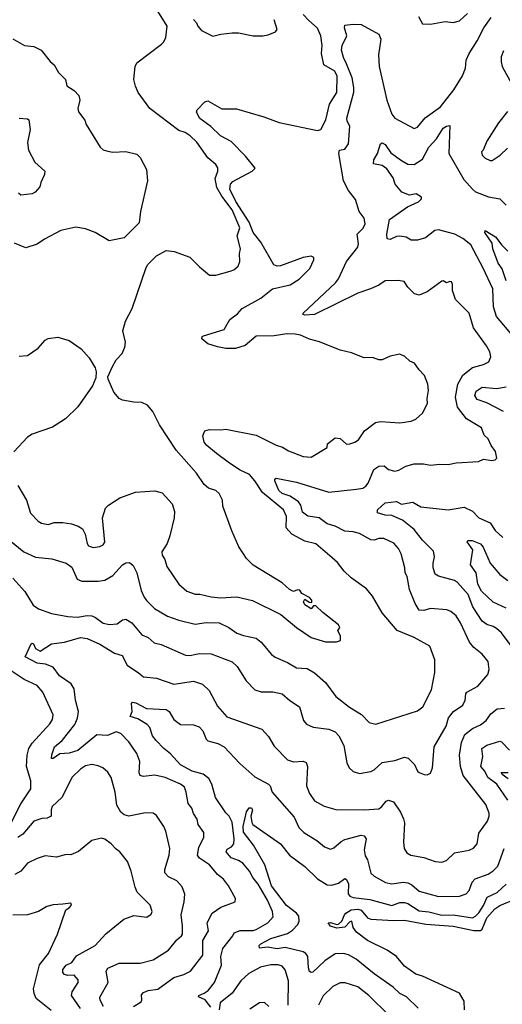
# Model space of a CAD drawing. Extents: x 1933546 to 2138868, y 524910 to 667279.
# Tile 320 of 466: x 2029067 to 2032061, y 645699 to 651805. Entities that reach past the tile are written whole.
import ezdxf

# ---------------------------------------------------------------- set-up
doc = ezdxf.new("R2010")
doc.units = 0

msp = doc.modelspace()

# ---------------------------------------------------------------- linework, layer by layer
at = {"layer": '0CON10XD'}
for points in [[(2029055, 648916.2), (2029110, 648825), (2029134.6, 648744.6), (2029182, 648695), (2029203.6, 648683.6), (2029245, 648674.3), (2029282.2, 648687.8), (2029335, 648686.9), (2029388.7, 648678.7), (2029430, 648665), (2029456.9, 648646.9), (2029474.3, 648615), (2029486.6, 648556.6), (2029495, 648542.5), (2029522.4, 648532.4), (2029565, 648538.1), (2029585, 648549.2), (2029595.6, 648565), (2029582, 648715), (2029600, 648775), (2029617.5, 648795), (2029689.3, 648840.7), (2029785, 648875.7), (2029905, 648882.9), (2029951.2, 648871.2), (2030012.3, 648802.3), (2030027.5, 648755), (2030025.8, 648715), (2029999.2, 648605), (2029982.5, 648557.5), (2029950, 648505), (2029951.4, 648485), (2029967.5, 648457.5), (2029979.1, 648415), (2030054, 648304), (2030105, 648261.9), (2030155, 648242.5), (2030185, 648242.9), (2030255.6, 648225.6), (2030310.3, 648219.7), (2030415, 648226.5), (2030512.4, 648202.4), (2030687.3, 648117.3), (2030785, 648036), (2030875, 647974.2), (2030965, 647948), (2031033, 647947), (2031057.5, 647955), (2031057.5, 647985), (2031040, 648015), (2031053.3, 648035), (2031045, 648053.3), (2030948.1, 648128.1), (2030905, 648170), (2030890, 648170), (2030875, 648152.5), (2030835, 648177.5), (2030827.5, 648195), (2030835, 648212.5), (2030863.3, 648193.3), (2030880, 648190), (2030878.8, 648205), (2030865, 648222.5), (2030816.7, 648246.7), (2030805, 648266.7), (2030790.7, 648269.3), (2030765, 648260), (2030741.2, 648271.2), (2030695, 648313.8), (2030515, 648423.3), (2030474.2, 648464.2), (2030455, 648493.3), (2030425.8, 648535.8), (2030383.8, 648635), (2030328.3, 648788.3), (2030326.2, 648825), (2030305, 648866.2), (2030285, 648886), (2030239.3, 648899.3), (2030212.3, 648922.3), (2030165, 648993.8), (2030037.5, 649135), (2029935, 649293.3), (2029894, 649375), (2029860, 649415), (2029825, 649431.2), (2029775, 649432.5), (2029705, 649446), (2029685, 649456.2), (2029650.8, 649495), (2029616, 649575), (2029615, 649590), (2029643.8, 649655), (2029666.7, 649695), (2029703.3, 649735), (2029718.8, 649775), (2029723.8, 649805), (2029706.9, 649875), (2029724.3, 649935), (2029765.8, 650015), (2029851.4, 650268.6), (2029862.5, 650287.5), (2029915, 650340), (2029975, 650373.8), (2030025, 650368.5), (2030122.7, 650332.7), (2030181.7, 650271.7), (2030245, 650220), (2030285, 650220), (2030372.5, 650245), (2030395, 650254.2), (2030423.1, 650276.9), (2030432.2, 650305), (2030430, 650355), (2030437.5, 650385), (2030416.5, 650465), (2030433.8, 650515), (2030385.9, 650625), (2030320.4, 650710.4), (2030291.2, 650765), (2030279.3, 650820.7), (2030296, 650865), (2030295.7, 650885.7), (2030285, 650906), (2030235, 650948.8), (2030166.2, 651045), (2030124.2, 651085), (2030094, 651105), (2030055, 651116.9), (2029875.5, 651255), (2029802.6, 651352.6), (2029785, 651392.5), (2029775.8, 651435), (2029784.4, 651515), (2029793.2, 651536.8), (2029947.8, 651652.2), (2029962, 651668), (2029973.3, 651695), (2029981.4, 651765), (2029914.3, 651875)], [(2029770.7, 648420.7), (2029794.6, 648374.6), (2029820, 648265), (2029838.9, 648225), (2029853.3, 648203.3), (2029904.2, 648154.2), (2029985, 648105.5), (2030055, 648080.5), (2030155, 648057.1), (2030225, 648066.8), (2030305, 648064.4), (2030365, 648035.5), (2030415, 648000), (2030455, 647985.6), (2030535, 647969.4), (2030565.6, 647945), (2030629.1, 647869.1), (2030651.1, 647851.1), (2030728.8, 647818.8), (2030785, 647786.2), (2030850.8, 647780.8), (2030895, 647754.4), (2030964.6, 647694.6), (2031027.8, 647607.8), (2031112.5, 647542.5), (2031186.6, 647496.6), (2031235, 647447.1), (2031277.3, 647437.3), (2031535, 647519.4), (2031566.9, 647545), (2031620.6, 647649.4), (2031642.6, 647757.4), (2031643.3, 647835), (2031610.9, 647920.9), (2031515, 647973.8), (2031407.9, 648017.9), (2031315, 648126), (2031255, 648230), (2031219.2, 648275), (2031123.6, 648343.6), (2031080.8, 648385), (2031038.9, 648438.9), (2031005, 648467.5), (2030905, 648554.4), (2030835, 648571.8), (2030754.6, 648614.6), (2030720.5, 648655), (2030721.5, 648725), (2030704.4, 648765), (2030572.4, 648872.4), (2030526.4, 648945), (2030493.8, 648983.8), (2030435, 649011.7), (2030369.7, 649055), (2030287.3, 649115), (2030227.8, 649165), (2030212.6, 649185), (2030203.3, 649225), (2030215, 649256.2), (2030245, 649264.7), (2030315, 649260.7), (2030345, 649265.3), (2030535, 649227.6), (2030657.4, 649167.4), (2030698, 649155), (2030735, 649131.5), (2030825, 649095.6), (2030875, 649091.4), (2030975, 649151.2), (2030976.7, 649175), (2031025, 649212.9), (2031055, 649207.8), (2031095, 649172.2), (2031115, 649174.3), (2031146.7, 649185), (2031169.3, 649200.7), (2031207.1, 649255), (2031275, 649308.1), (2031305, 649313.1), (2031424.3, 649304.3), (2031495, 649315.7), (2031525, 649328), (2031565.6, 649364.4), (2031596.9, 649425), (2031594.2, 649455), (2031602.5, 649505), (2031598.9, 649545), (2031578.7, 649598.7), (2031545, 649633.8), (2031516.7, 649675), (2031487.7, 649687.7), (2031455.5, 649715.5), (2031425, 649731.4), (2031365, 649718.8), (2031315, 649696.7), (2031295, 649696.7), (2031255, 649709.4), (2031205, 649707.8), (2031125, 649738.5), (2031055, 649755.6), (2030927.4, 649807.4), (2030865, 649824), (2030809.7, 649849.7), (2030775, 649854.7), (2030725, 649856.6), (2030645, 649845.3), (2030535, 649842.5), (2030465, 649785.5), (2030405, 649766.5), (2030345, 649765.7), (2030295, 649777.3), (2030235, 649795.6), (2030196.2, 649825), (2030199.3, 649840.7), (2030207.5, 649845), (2030335, 649884.2), (2030371.1, 649945), (2030419.1, 649980.9), (2030447.5, 650015), (2030562.3, 650077.7), (2030635, 650136), (2030745, 650160), (2030800, 650195), (2030867.2, 650262.8), (2030892.5, 650315), (2030891.2, 650331.2), (2030875, 650338.5), (2030825, 650329.7), (2030685, 650277.8), (2030665, 650276.2), (2030644.2, 650285), (2030563.6, 650425), (2030515, 650485.3), (2030489.8, 650549.8), (2030407.2, 650677.2), (2030371.7, 650755), (2030375.2, 650784.8), (2030389.3, 650800.7), (2030508.5, 650865), (2030527.8, 650885), (2030468.4, 650958.4), (2030378.8, 651048.8), (2030312.9, 651085), (2030252.4, 651142.4), (2030185, 651192.7), (2030165, 651232.5), (2030168.9, 651245), (2030215, 651295.7), (2030235, 651301.5), (2030321.5, 651251.5), (2030411.8, 651251.8), (2030581.8, 651201.8), (2030677, 651167), (2030915, 651117.8), (2030935, 651123.5), (2030965.7, 651185), (2030988.7, 651281.3), (2031035, 651353.6), (2031036.7, 651455), (2031021.4, 651485), (2030953.3, 651525), (2030938.6, 651595), (2030943.3, 651645), (2030935.3, 651705.3), (2030915, 651751.4), (2030860.6, 651800.6), (2030826.6, 651836.6)], [(2031540, 651825), (2031565, 651780), (2031615, 651777.5), (2031705.9, 651794.1), (2031755, 651786.9), (2031795, 651798.1), (2031845, 651844.2)], [(2029025, 648341.5), (2029099.7, 648259.7), (2029151.4, 648175), (2029185, 648151.4), (2029265, 648123.1), (2029365, 648103.5), (2029425, 648100.9), (2029485, 648110), (2029515, 648107.3), (2029538.1, 648098.1), (2029585, 648063.8), (2029625, 648054.4), (2029672.1, 648057.9), (2029705, 648084.4), (2029725, 648088.5), (2029763.1, 648065), (2029825, 647990), (2029865, 647973.1), (2029901.9, 647941.9), (2029945, 647930), (2030095, 647864.5), (2030125, 647862.5), (2030160.4, 647869.6), (2030185, 647874.4), (2030255, 647872.1), (2030385, 647823.1), (2030415.6, 647795), (2030471.4, 647705), (2030525, 647650), (2030565, 647636.9), (2030637.6, 647637.6), (2030695, 647625.6), (2030743.7, 647583.6), (2030802.9, 647545), (2030828.3, 647458.3), (2030845.7, 647435.7), (2030887.4, 647417.4), (2030985, 647404.5), (2031025, 647388.1), (2031046.5, 647365), (2031078.5, 647305), (2031095.9, 647195.9), (2031111.2, 647165), (2031135, 647143.8), (2031175, 647130), (2031245, 647142.9), (2031265, 647152.9), (2031315, 647198.5), (2031395, 647210.9), (2031455, 647231.1), (2031477.5, 647225), (2031515.4, 647185.4), (2031534.2, 647145), (2031545, 647136.2), (2031576.4, 647123.6), (2031595, 647123.3), (2031615, 647133.3), (2031627.1, 647165), (2031638.8, 647295), (2031712.9, 647425), (2031726.8, 647475), (2031758.9, 647515), (2031815.7, 647555), (2031830.6, 647585), (2031834.4, 647625), (2031840.8, 647635), (2031908.7, 647671.3), (2031970, 647745), (2031980, 647775), (2031972.5, 647825), (2031935, 647870.8), (2031885, 647911.9), (2031856.5, 647945), (2031802.1, 648065), (2031775, 648108.1), (2031742, 648135), (2031717.5, 648145), (2031615, 648153.5), (2031575, 648140.6), (2031545, 648144.4), (2031519.5, 648185), (2031485, 648272.5), (2031471.2, 648351.2), (2031458, 648375), (2031455.8, 648405), (2031433, 648493), (2031417.1, 648525), (2031388.3, 648558.3), (2031325, 648588.1), (2031295, 648587.8), (2031265, 648576.7), (2031245, 648578.9), (2031175, 648618.5), (2031135, 648629.3), (2031085, 648632.9), (2031025, 648664), (2030975, 648678.8), (2030925, 648716.1), (2030855, 648726.5), (2030821.9, 648751.9), (2030812.2, 648795), (2030797.7, 648815), (2030745, 648850), (2030695, 648867.1), (2030675.5, 648885), (2030650.8, 648945), (2030649.4, 648955), (2030657.3, 648962.7), (2030785, 648938.2), (2030984.7, 648874.7), (2031156.7, 648893.3), (2031195, 648900.9), (2031215, 648912.9), (2031228.8, 648931.2), (2031264.7, 649015.3), (2031295, 649036.9), (2031328.8, 649038.8), (2031355.7, 649015.7), (2031395, 649005.6), (2031418.5, 649011.5), (2031462.6, 649037.4), (2031515, 649050.6), (2031571.2, 649051.2), (2031615, 649043.3), (2031670.6, 649049.4), (2031725, 649046.7), (2031775, 649057.8), (2031913.8, 649066.2), (2031945, 649080), (2031995, 649071.2), (2032017.5, 649075), (2032026.7, 649085), (2032017.7, 649127.7), (2031991.2, 649165), (2031974, 649205), (2031948.7, 649228.7), (2031931.9, 649275), (2031839.1, 649329.1), (2031782.4, 649402.4), (2031769.7, 649465), (2031784.1, 649545), (2031815, 649600.5), (2031875, 649648.8), (2031943.2, 649666.8), (2031976.2, 649683.8), (2031989.2, 649715), (2031982.9, 649745), (2031962.7, 649782.7), (2031883.1, 649895), (2031854.4, 649985), (2031770.9, 650070.9), (2031751.9, 650125), (2031751.9, 650165), (2031745, 650180), (2031735, 650182.5), (2031713.8, 650173.8), (2031695, 650185.8), (2031685, 650184), (2031595, 650117.8), (2031545, 650096.2), (2031515.8, 650105.8), (2031475, 650146.2), (2031451.2, 650181.2), (2031415, 650186.9), (2031335, 650185.6), (2031295, 650159.4), (2031243.3, 650135), (2031165, 650110), (2030895, 649976.9), (2030835, 649972.2), (2030826.4, 649976.4), (2030826.2, 649985), (2030892.4, 650047.6), (2031026.1, 650173.9), (2031045, 650198.9), (2031093.5, 650306.5), (2031164.4, 650395), (2031168.1, 650415), (2031160.9, 650475), (2031197.6, 650512.4), (2031211.1, 650538.9), (2031203.6, 650573.6), (2031174, 650615), (2031150.9, 650690.9), (2031107.3, 650745), (2031075, 650805.5), (2031047.5, 650975), (2031051.2, 650995), (2031085, 651001.2), (2031106, 651035), (2031114.3, 651145), (2031099.2, 651175), (2031097.5, 651195), (2031139.3, 651355), (2031140, 651385), (2031129, 651445), (2031095, 651530.8), (2031075, 651570), (2031063.3, 651615), (2031067.1, 651645), (2031095.6, 651705), (2031082.5, 651755), (2031085, 651770), (2031135, 651777.1), (2031185.6, 651775.6), (2031295, 651716.2), (2031307.5, 651685), (2031293.7, 651586.3), (2031297.9, 651515), (2031345, 651306.7), (2031375, 651220), (2031395, 651194.2), (2031515, 651130.8), (2031535, 651139.2), (2031582.8, 651197.2), (2031678.2, 651265), (2031760.3, 651369.7), (2031813.6, 651456.4), (2031831.8, 651505), (2031836.4, 651553.6), (2031854.4, 651595), (2031905, 651674.2), (2031947.1, 651755), (2031991.8, 651818.2)], [(2030145, 651806.7), (2030163.3, 651785), (2030172, 651765), (2030195, 651738.8), (2030265, 651702.5), (2030315, 651715.7), (2030385, 651724.3), (2030425, 651724.3), (2030515, 651705.8), (2030575, 651705.7), (2030609.1, 651710.9), (2030655, 651728.8), (2030663.8, 651745), (2030646.2, 651805)], [(2029025, 651686), (2029097.5, 651645), (2029155, 651638.1), (2029200, 651615), (2029256.1, 651546.1), (2029281.2, 651525), (2029308, 651478), (2029352.5, 651435), (2029360, 651395), (2029405.6, 651365.6), (2029434.2, 651334.2), (2029441.2, 651305), (2029427.5, 651255), (2029433, 651233), (2029471.2, 651181.2), (2029478.8, 651155), (2029566.2, 651015), (2029585, 650998.8), (2029615, 650988.8), (2029645, 650984), (2029725, 650988), (2029795, 650971.2), (2029815, 650950), (2029854, 650875), (2029859.2, 650805), (2029816.9, 650615), (2029808, 650545), (2029715, 650452.7), (2029623.4, 650433.4), (2029535, 650484.4), (2029475, 650508.9), (2029415, 650517.8), (2029322.3, 650497.7), (2029222, 650445), (2029175, 650412.9), (2029105, 650390.8), (2029035, 650420)], [(2032067.6, 651612.4), (2032054, 651575), (2032052.7, 651542.7), (2032059.5, 651515), (2032120.4, 651405)], [(2032093.1, 651235), (2032038, 651165), (2031965, 651052.5), (2031942.5, 650995), (2031932.5, 650985), (2031936.7, 650965), (2031955, 650946.7), (2031985, 650931.2), (2031998.3, 650931.7), (2032046.7, 650965), (2032092.7, 651007.3)], [(2029065, 651194.4), (2029115, 651190.6), (2029123.1, 651183.1), (2029131.6, 651125), (2029116, 651044), (2029121.8, 650995), (2029161.6, 650921.6), (2029223.1, 650865), (2029221.9, 650845), (2029198.2, 650795), (2029192.3, 650767.7), (2029163.8, 650736.2), (2029145, 650724.3), (2029075, 650716.7), (2029059.1, 650729.1)], [(2032126.6, 649845), (2032024.7, 649965), (2032005.9, 650025), (2032002.2, 650135), (2031942.2, 650265), (2031865, 650408.5), (2031815, 650448.5), (2031765.7, 650475.7), (2031665, 650501.4), (2031643.1, 650496.9), (2031585, 650453.1), (2031535, 650437.3), (2031495, 650438.5), (2031465, 650455.5), (2031425, 650462.1), (2031405, 650460.9), (2031365, 650442.2), (2031346.4, 650446.4), (2031344, 650475), (2031362, 650565), (2031473.8, 650643.8), (2031540, 650675), (2031558.8, 650695), (2031558.8, 650705), (2031526.7, 650725), (2031485, 650717.8), (2031436.7, 650735), (2031395.3, 650785), (2031384, 650825), (2031345, 650881.1), (2031315, 650900.9), (2031262.1, 650912.1), (2031263.3, 650935), (2031286.7, 650975), (2031305.7, 651034.3), (2031315, 651042), (2031335, 651030.6), (2031369.4, 650979.4), (2031435, 650930.8), (2031475, 650910), (2031515, 650907.1), (2031565, 650940.9), (2031604.6, 651015), (2031653.1, 651066.9), (2031695, 651133.1), (2031715, 651145.5), (2031735, 651148.8), (2031730, 650975), (2031821.8, 650815), (2031875, 650753.3), (2031895, 650738.2), (2031975, 650706.2), (2032045, 650694.2), (2032084.5, 650654.5)], [(2032085.3, 650185), (2032060.4, 650260.4), (2032034.7, 650295.3), (2032002.3, 650385), (2031998.6, 650418.6), (2031952.5, 650485), (2031955, 650496.9), (2032018.3, 650458.2), (2032057.3, 650407.3), (2032095, 650370)], [(2029065, 649718.6), (2029115, 649723.3), (2029181.7, 649768.3), (2029225, 649816.9), (2029245, 649828.5), (2029305, 649835.5), (2029375.3, 649815.3), (2029449.4, 649765), (2029498.3, 649708.3), (2029536.4, 649646.4), (2029542.1, 649622.1), (2029540, 649585), (2029519.2, 649535), (2029428.6, 649405), (2029351.1, 649328.9), (2029271.7, 649278.3), (2029145, 649235.6), (2029115, 649215.6), (2029031.5, 649125)], [(2032068.5, 649375), (2031965, 649430), (2031905, 649450.3), (2031889.5, 649475), (2031898.6, 649501.4), (2031935, 649526.4), (2032025, 649518), (2032085, 649529.1)], [(2032122.5, 647915), (2032055, 648003.5), (2032025, 648030.4), (2032005, 648042.9), (2031965, 648054.6), (2031935.7, 648075.7), (2031878.7, 648165), (2031849.8, 648239.8), (2031782.9, 648315), (2031765, 648327.8), (2031665, 648353.3), (2031645, 648367.5), (2031632.1, 648405), (2031631.5, 648435), (2031640.4, 648475), (2031635, 648509.2), (2031565, 648576.9), (2031515, 648643.1), (2031441, 648701), (2031375, 648730.5), (2031335, 648732.5), (2031287.5, 648747.5), (2031285.8, 648765), (2031335, 648808.2), (2031405, 648817.3), (2031435, 648800.8), (2031505, 648813.5), (2031555, 648784.5), (2031725, 648765.5), (2031825, 648781.9), (2031875, 648757.8), (2031915.3, 648715.3), (2031984.7, 648684.7), (2032016.9, 648636.9), (2032065, 648593.2)], [(2028857.1, 648695), (2029094, 648505), (2029165, 648472.7), (2029267.3, 648462.7), (2029356.2, 648435), (2029389.8, 648409.8), (2029423.8, 648335), (2029453, 648323), (2029555, 648323.3), (2029595, 648330), (2029645, 648357.8), (2029705, 648424.3), (2029725, 648437.5), (2029748.7, 648438.7), (2029770.7, 648420.7)], [(2032085.5, 648155.5), (2032005, 648192.1), (2031930.8, 648260.8), (2031908.9, 648305), (2031897.8, 648375), (2031863.5, 648425), (2031877.5, 648517.5), (2031842, 648568), (2031847.5, 648575), (2031873.3, 648575), (2031925, 648553.9), (2031941.8, 648535), (2031984.7, 648435), (2032045.4, 648365), (2032095, 648326.6)], [(2029774.3, 645685), (2029820, 645715), (2029825.3, 645725.3), (2029822.2, 645757.8), (2029835, 645773.5), (2029865.3, 645784.7), (2029925, 645793.9), (2030023.9, 645866.1), (2030085.2, 645884.8), (2030127.8, 645905), (2030203.8, 646005), (2030203.5, 646095), (2030237.5, 646155), (2030231.1, 646205), (2030260.4, 646265), (2030315, 646301.8), (2030404.2, 646335.8), (2030405.7, 646355), (2030362.2, 646435), (2030332.5, 646475), (2030295.3, 646505.3), (2030268, 646538), (2030244.4, 646565), (2030183.3, 646605), (2030169.5, 646625), (2030178.9, 646671.1), (2030208.6, 646735), (2030208.6, 646765), (2030173.7, 646813.7), (2030167.3, 646847.3), (2030145, 646882.5), (2030134.7, 646914.7), (2030112.5, 646945), (2030100.6, 647015), (2030088.6, 647045), (2030063.8, 647063.8), (2029970, 647105), (2029905, 647121.2), (2029832.4, 647112.4), (2029815, 647118), (2029808.5, 647135), (2029813.1, 647205), (2029794.7, 647255), (2029745, 647327.9), (2029695, 647378), (2029665, 647389.7), (2029612.9, 647367.1), (2029545, 647370.4), (2029427.3, 647272.7), (2029375, 647256.1), (2029316.6, 647253.4), (2029275, 647222.9), (2029264.4, 647224.4), (2029266.7, 647246.7), (2029283.2, 647296.8), (2029331.9, 647335), (2029409.6, 647435), (2029426.6, 647473.4), (2029431.6, 647515), (2029413.6, 647585), (2029404.7, 647654.7), (2029387.6, 647687.6), (2029315, 647735.3), (2029275, 647790.4), (2029227.7, 647807.7), (2029175.8, 647815), (2029101.2, 647855), (2029138.8, 647935), (2029145, 647939.2), (2029153.3, 647935), (2029165.8, 647905), (2029195, 647890), (2029265, 647935.5), (2029345.5, 647944.5), (2029445, 647973.3), (2029485, 647967.9), (2029565, 647932.5), (2029655, 647876.1), (2029702.7, 647862.7), (2029735, 647801.5), (2029805, 647754.4), (2029835, 647730.6), (2029915, 647721.9), (2030023.7, 647683.7), (2030145, 647703.1), (2030202, 647685), (2030241.9, 647645), (2030295, 647548), (2030352, 647482), (2030568.8, 647405), (2030610.5, 647360.5), (2030645, 647299.2), (2030728, 647215), (2030765, 647203.8), (2030825, 647207.1), (2030845, 647198), (2030853.3, 647175), (2030847.3, 647055), (2030865, 647006), (2030895, 646960.6), (2030955, 646927.8), (2031027.6, 646907.6), (2031204.4, 646904.4), (2031295, 646912), (2031314.4, 646925), (2031340.6, 646959.4), (2031354.4, 646965.6), (2031385, 646954.2), (2031430.2, 646890.2), (2031448.9, 646848.9), (2031453.5, 646825), (2031447.1, 646705), (2031452, 646665), (2031469.1, 646639.1), (2031493.6, 646623.6), (2031575, 646610.5), (2031645, 646585.6), (2031685, 646580), (2031715, 646590.8), (2031765, 646639.2), (2031855, 646655.6), (2031881.7, 646668.3), (2031905.6, 646695), (2031915, 646761.2), (2031968.9, 646835), (2031979.4, 646865), (2031979.4, 646885), (2031958.9, 646938.9), (2031817.4, 647117.4), (2031801.8, 647175), (2031794.7, 647244.7), (2031806.7, 647323.3), (2031827.9, 647372.1), (2031875, 647410.4), (2031925, 647433.1), (2031959.9, 647460.1), (2031988.8, 647501.2), (2032028.6, 647531.4), (2032075, 647536.7)], [(2029015.4, 646825), (2029075, 646941.5), (2029135.7, 647035), (2029137.5, 647085), (2029109.8, 647175), (2029113.2, 647245), (2029123.8, 647285), (2029145, 647318.5), (2029255, 647439.4), (2029270, 647465), (2029275.6, 647495), (2029211.9, 647635), (2029175, 647677.1), (2029095, 647714.4), (2029015, 647767.1)], [(2030252.2, 645682.3), (2030217.5, 645727.5), (2030176, 645745), (2030178.8, 645755), (2030212.2, 645767.8), (2030235.7, 645785), (2030274.7, 645835.3), (2030318.6, 645941.4), (2030314.7, 645995.2), (2030328.4, 646045), (2030389.6, 646125), (2030397.1, 646142.9), (2030435, 646157.5), (2030515, 646157.1), (2030535, 646162.9), (2030606.9, 646205), (2030638.9, 646241.1), (2030636.2, 646275), (2030603.8, 646345), (2030546.5, 646445), (2030513.2, 646485), (2030493.4, 646525), (2030450.8, 646575), (2030425, 646591.9), (2030378.3, 646608.3), (2030348.2, 646645), (2030355, 646661.5), (2030380.6, 646675), (2030394.6, 646695.4), (2030396.9, 646725), (2030385, 646828.8), (2030367.3, 646865), (2030345, 646887.1), (2030282.3, 646982.3), (2030260, 647065), (2030240.1, 647100.1), (2030205.9, 647125.9), (2030136.9, 647145), (2030065.6, 647185), (2030003.1, 647253.1), (2029960.8, 647285), (2029914.5, 647334.5), (2029891.2, 647365), (2029873.8, 647415), (2029858.8, 647435), (2029799.5, 647469.5), (2029752.5, 647485), (2029764.5, 647515.5), (2029760, 647565), (2029766.1, 647573.9), (2029788.1, 647568.1), (2029853.1, 647533.1), (2029975, 647527.5), (2029993.5, 647515), (2030022.5, 647465), (2030065, 647434.6), (2030145, 647431.8), (2030180.7, 647420.7), (2030204.2, 647395), (2030224.3, 647344.3), (2030235, 647332.2), (2030296, 647316), (2030335, 647295.6), (2030432.4, 647192.4), (2030525, 647109.4), (2030611.2, 647065), (2030620, 647055), (2030633.1, 647015), (2030768.8, 646858.8), (2030799.5, 646795), (2030830, 646765), (2030910.6, 646715), (2030957.5, 646675), (2030995, 646662.2), (2031015, 646668.9), (2031061.3, 646708.7), (2031085, 646721.1), (2031185, 646747.5), (2031204.4, 646744.4), (2031215.6, 646725), (2031203, 646657), (2031210.9, 646620.9), (2031225.5, 646595), (2031245, 646512), (2031265, 646494.4), (2031335.4, 646455.4), (2031375, 646447.3), (2031445, 646456.7), (2031475, 646453.3), (2031500.4, 646440.4), (2031545, 646400.8), (2031665, 646367.1), (2031795, 646370.4), (2031836.5, 646383.5), (2031855.3, 646404.7), (2031874.1, 646455.9), (2031891.8, 646478.2), (2031974.1, 646505.9), (2032005, 646526.4), (2032032.1, 646555), (2032071.9, 646665)], [(2032095.8, 646965), (2032026.9, 647065), (2031972, 647105), (2031952.2, 647145), (2031928.2, 647175), (2031939.1, 647235), (2031933.3, 647285), (2031965, 647307.2), (2032045, 647330.6), (2032055, 647327.1), (2032106.2, 647275)], [(2029587.5, 645685), (2029566.8, 645725), (2029565.4, 645744.6), (2029616.1, 645835), (2029603.5, 645905), (2029615, 645923.1), (2029685, 645954.5), (2029815, 645954.5), (2029895, 645975.4), (2029990, 646035), (2030041.1, 646098.9), (2030070.6, 646125), (2030076.2, 646135), (2030076.9, 646185), (2030068.2, 646255), (2030088.5, 646335), (2030092.6, 646382.6), (2030075, 646428), (2030041.4, 646465), (2029990.5, 646490.5), (2029967.5, 646515), (2029966.9, 646535), (2029993.8, 646625), (2029998.5, 646665), (2029973.6, 646773.6), (2029961.1, 646801.1), (2029915, 646870.8), (2029895, 646885.5), (2029847.6, 646887.6), (2029745, 646865.5), (2029715, 646874.5), (2029695, 646890), (2029669.1, 646935), (2029660.5, 647015), (2029635.5, 647105), (2029615, 647139.2), (2029584, 647165), (2029555, 647179.1), (2029515, 647186.7), (2029475, 647178.1), (2029445, 647157.1), (2029392.6, 647107.4), (2029328.9, 646981.1), (2029269.4, 646925), (2029262.7, 646905), (2029262.5, 646865), (2029237.1, 646852.9), (2029205, 646851.8), (2029155, 646834.6), (2029086.5, 646755), (2029055, 646733.8)], [(2032097.5, 647097.5), (2032059.1, 647125), (2032053.9, 647136.1), (2032096.6, 647136.6)], [(2031539.2, 645675), (2031467.5, 645745), (2031425, 645766.2), (2031383.9, 645805), (2031265, 645889.1), (2031155, 645979.6), (2031106.7, 646006.7), (2031076.3, 646013.7), (2031025, 646012.1), (2030960.7, 645969.3), (2030885, 645898.6), (2030875, 645896), (2030865, 645903.8), (2030858.5, 645925), (2030855.4, 645995), (2030842.2, 646015), (2030825.4, 646025), (2030715, 646050.8), (2030665, 646043.1), (2030605.4, 646054.6), (2030555, 646048), (2030552.2, 646065), (2030563.1, 646075), (2030625, 646106.7), (2030729.1, 646139.1), (2030760.4, 646159.6), (2030793.2, 646195), (2030801.1, 646215), (2030798, 646245), (2030785.2, 646265), (2030721.7, 646311.7), (2030628.4, 646435), (2030587.1, 646565), (2030517.1, 646687.1), (2030455, 646766.2), (2030452.7, 646802.7), (2030475, 646893.8), (2030491.7, 646918.3), (2030505, 646918.1), (2030511.5, 646905), (2030501.1, 646865), (2030506.5, 646826.5), (2030513.8, 646815), (2030685, 646694.5), (2030740.5, 646625), (2030835, 646552.9), (2030915, 646477.3), (2030975, 646440), (2031002.6, 646437.4), (2031045, 646449.6), (2031085, 646478.6), (2031095, 646474.3), (2031106.7, 646446.8), (2031105.3, 646385), (2031115, 646370.7), (2031135, 646361.3), (2031239.7, 646349.7), (2031375, 646311.9), (2031425, 646330.3), (2031455, 646331.3), (2031475, 646325.3), (2031545, 646280), (2031605, 646272.8), (2031685, 646251.4), (2031755, 646253.5), (2031875, 646236.3), (2031895, 646245.9), (2031915, 646265.9), (2031945, 646312.3), (2031967.1, 646362.9), (2032028, 646392), (2032084.8, 646445.2)], [(2029445, 645673.1), (2029389.6, 645755), (2029392.3, 645777.7), (2029430.5, 645835), (2029431.1, 645851.1), (2029405, 645879.4), (2029365, 645877.8), (2029346, 645885), (2029335.6, 645895.6), (2029334.5, 645915), (2029355, 645943.1), (2029390.5, 645959.5), (2029419.6, 646000.4), (2029535, 646064.4), (2029602.6, 646137.4), (2029713.6, 646226.4), (2029775, 646250), (2029855, 646240), (2029882.1, 646257.9), (2029890, 646275), (2029877.5, 646315), (2029830.2, 646360.2), (2029796.9, 646395), (2029783.1, 646425), (2029759.2, 646525), (2029735.5, 646585.5), (2029688, 646645), (2029665, 646660.8), (2029634, 646695), (2029595, 646722.5), (2029575, 646729.2), (2029515, 646715.7), (2029432.2, 646647.8), (2029385, 646627.1), (2029355, 646627.3), (2029295, 646612.7), (2029225, 646619.4), (2029175, 646604.4), (2029115, 646574.4), (2029074.2, 646525), (2029036.7, 646505)], [(2031825.3, 645665), (2031825, 645718.8), (2031795, 645768.6), (2031565, 645874.4), (2031525, 645885.7), (2031455, 645935.8), (2031405.4, 645995.4), (2031346.2, 646035), (2031224.8, 646094.8), (2031156.8, 646146.8), (2031135.4, 646175), (2031127.5, 646215), (2031115, 646210), (2031085, 646177.5), (2031035, 646170.8), (2030994.8, 646184.8), (2030980, 646205), (2030995, 646207.3), (2031035, 646194), (2031045, 646195.8), (2031065.6, 646215), (2031081.1, 646255), (2031090.8, 646265), (2031124.1, 646285.9), (2031165, 646288.7), (2031185, 646282.7), (2031225, 646235.6), (2031245, 646226.5), (2031385, 646218.2), (2031455, 646220.4), (2031586.7, 646196.7), (2031755, 646184.1), (2031885, 646157.5), (2031925, 646156.8), (2031935, 646165.4), (2031964.8, 646235), (2032015, 646292.2), (2032045, 646312.6), (2032155, 646357.2)], [(2029261.7, 645661.7), (2029170.6, 645735), (2029156.4, 645766.4), (2029152.7, 645795), (2029190.3, 645945), (2029246.9, 646015), (2029301.2, 646135), (2029353.8, 646286.2), (2029375, 646296.7), (2029388.8, 646315), (2029383.9, 646326.1), (2029335, 646320), (2029275, 646316.2), (2029235, 646306.2), (2029184.3, 646275.7), (2029115, 646254.3), (2029025, 646252.5)], [(2030733.3, 645695), (2030734.6, 645844.6), (2030713.8, 645913.8), (2030695.4, 645935.4), (2030670, 645945), (2030625, 645944.7), (2030560.4, 645930.4), (2030489.3, 645890.7), (2030438.5, 645845), (2030385, 645768.2), (2030311.3, 645708.7), (2030304, 645666)], [(2031354, 645634), (2031232.2, 645755), (2031165, 645807.3), (2031087, 645833), (2031055, 645831.9), (2031009.5, 645810.5), (2030948.8, 645751.2), (2030921.5, 645695)], [(2030611.9, 645685), (2030585, 645710), (2030555, 645709.2), (2030495, 645670)]]:
    msp.add_lwpolyline(points, dxfattribs=at)

doc.saveas('drawing.dxf')
